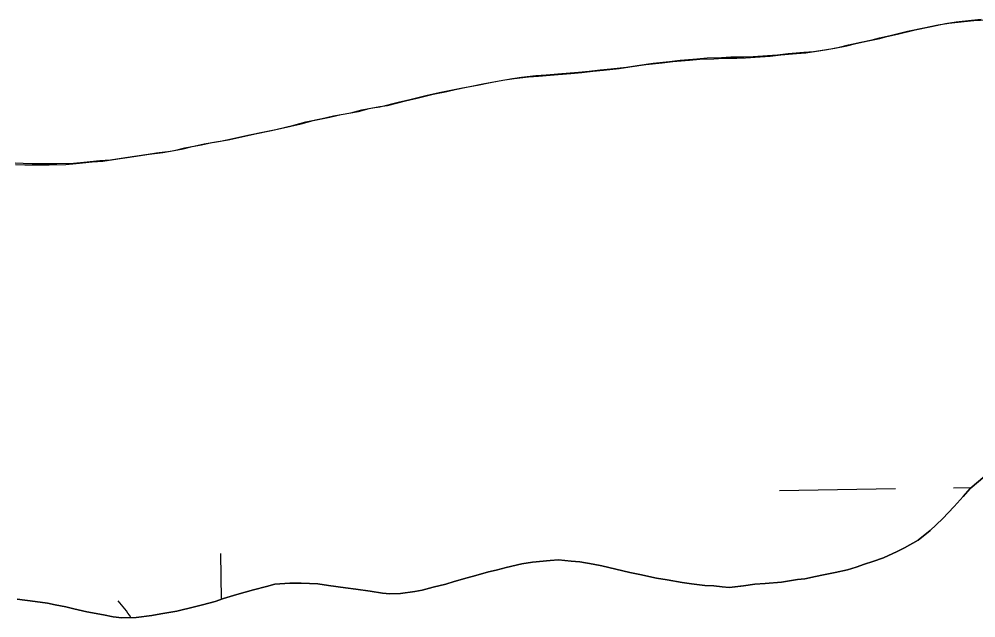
# Model space of a CAD drawing. Extents: x 3887375 to 3925618, y 296674 to 322633.
# Drawn here: x 3922766.4 to 3923030.6, y 315205.2 to 315370.5 of the extents above; entities that cross this region are included whole.
import ezdxf

# ---------------------------------------------------------------- set-up
doc = ezdxf.new("R2010")
doc.units = 0
doc.layers.add('V-TOPO-SHOR', color=7, linetype='Continuous')
doc.layers.add('V-WETL-SWMP', color=7, linetype='Continuous')

msp = doc.modelspace()

# ---------------------------------------------------------------- linework, layer by layer
at = {"layer": 'V-TOPO-SHOR'}
for points in [[(3922905.15, 315354.42), (3922909.13, 315354.89), (3922911.91, 315355.1), (3922916.24, 315355.49), (3922920.83, 315355.8), (3922923.86, 315356.1), (3922926.9, 315356.48), (3922929.84, 315356.77), (3922934.17, 315357.25), (3922937.11, 315357.63), (3922941.53, 315358.29), (3922946.03, 315358.77), (3922948.98, 315359.15), (3922953.57, 315359.55), (3922956.43, 315359.75), (3922960.33, 315359.88), (3922962.93, 315360.08), (3922966.66, 315360.04), (3922969.09, 315360.15), (3922973.07, 315360.46), (3922975.84, 315360.66), (3922978.79, 315360.95), (3922983.12, 315361.35), (3922985.72, 315361.55), (3922989.36, 315362.11), (3922991.61, 315362.48), (3922994.98, 315363.12), (3922997.49, 315363.76), (3923000.86, 315364.49), (3923004.06, 315365.13), (3923006.05, 315365.68), (3923009, 315366.32), (3923013.84, 315367.5), (3923018.34, 315368.41), (3923022.23, 315369.23), (3923025.17, 315369.7), (3923029.42, 315370.18), (3923032.1, 315370.47)], [(3922765.28, 315330.76), (3922767.53, 315330.7), (3922770.05, 315330.64), (3922773.86, 315330.6), (3922776.81, 315330.63), (3922781.41, 315330.68), (3922784.27, 315330.97), (3922788.68, 315331.45), (3922791.63, 315331.66), (3922795.78, 315332.31), (3922798.29, 315332.6), (3922802.02, 315333.16), (3922804.35, 315333.53), (3922808.17, 315334.01), (3922811.71, 315334.66), (3922814.22, 315335.29), (3922816.73, 315335.75), (3922819.59, 315336.39), (3922824.09, 315337.13), (3922827.11, 315337.77), (3922831.61, 315338.78), (3922836.11, 315339.7), (3922839.4, 315340.42), (3922844.33, 315341.61), (3922847.62, 315342.51), (3922852.2, 315343.43), (3922855.31, 315344.15), (3922860.08, 315344.99), (3922863.1, 315345.8), (3922866.04, 315346.35), (3922868.12, 315346.64), (3922873.14, 315347.91), (3922876.34, 315348.64), (3922880.75, 315349.73), (3922884.47, 315350.54), (3922886.8, 315351.09), (3922890.44, 315351.74), (3922892.95, 315352.2), (3922896.58, 315353.02), (3922899, 315353.48), (3922902.64, 315354.04), (3922905.15, 315354.42)], [(3922988.48, 315217.03), (3922991.77, 315217.67), (3922995.14, 315218.48), (3922997.56, 315219.21), (3922999.89, 315220.01), (3923002.14, 315220.73), (3923005.07, 315221.8), (3923008.87, 315223.49), (3923010.93, 315224.55), (3923014.64, 315226.67), (3923017.99, 315229.31), (3923021.42, 315232.55), (3923024.59, 315235.97), (3923027.07, 315238.68), (3923029.04, 315240.87), (3923033.07, 315244.29)], [(3922765.84, 315210.32), (3922770.87, 315209.69), (3922774.26, 315209.2), (3922776.34, 315208.79), (3922779.29, 315208.22), (3922781.55, 315207.64), (3922785.12, 315206.81), (3922789.72, 315205.99), (3922792.41, 315205.42), (3922794.75, 315205.18), (3922798.74, 315205.31), (3922803.07, 315205.79), (3922805.57, 315206.25), (3922809.99, 315207), (3922814.82, 315208.26), (3922817.07, 315208.81), (3922820.53, 315209.71), (3922822.86, 315210.52), (3922826.49, 315211.6), (3922828.82, 315212.32), (3922831.15, 315212.95), (3922834.7, 315213.86), (3922837.03, 315214.49), (3922841.19, 315214.79), (3922844.31, 315214.74), (3922848.9, 315214.62), (3922851.85, 315214.13), (3922856.54, 315213.49), (3922859.4, 315213.09), (3922863.31, 315212.52), (3922866.78, 315211.96), (3922868.78, 315211.8), (3922871.72, 315211.92), (3922875.7, 315212.49), (3922877.69, 315212.86), (3922880.71, 315213.67), (3922884.26, 315214.49), (3922886.5, 315215.21), (3922890.13, 315216.2), (3922892.55, 315216.92), (3922896.01, 315217.91), (3922898.17, 315218.37), (3922900.93, 315219.09), (3922905.26, 315220.09), (3922908.2, 315220.56), (3922913.04, 315221.05), (3922915.38, 315221.24), (3922918.85, 315220.85), (3922921.2, 315220.62), (3922924.93, 315220.05), (3922927.36, 315219.56), (3922931.18, 315218.65), (3922935.01, 315217.73), (3922937.79, 315217.16), (3922942.39, 315216.17), (3922945.34, 315215.68), (3922949.51, 315214.95), (3922952.11, 315214.54), (3922955.76, 315214.15), (3922958.27, 315214.01), (3922960.53, 315213.77), (3922962.53, 315213.53), (3922966.42, 315214.01), (3922969.53, 315214.48), (3922972.39, 315214.68), (3922976.89, 315215.08), (3922981.31, 315215.73), (3922983.39, 315215.93), (3922986.32, 315216.57), (3922988.48, 315217.03)]]:
    msp.add_lwpolyline(points, dxfattribs=at)
at = {"layer": 'V-WETL-SWMP'}
for p, q in [((3923020.15, 315368.87), (3923023.1, 315369.33)), ((3923023.1, 315369.33), (3923027.34, 315369.81)), ((3923027.34, 315369.81), (3923030.02, 315370.1)), ((3923030.02, 315370.1), (3923033.75, 315370.32)), ((3923006.92, 315365.95), (3923011.76, 315367.13)), ((3923011.76, 315367.13), (3923016.26, 315368.04)), ((3923016.26, 315368.04), (3923020.15, 315368.87)), ((3922995.41, 315363.39), (3922998.79, 315364.12)), ((3922998.79, 315364.12), (3923001.99, 315364.76)), ((3923001.99, 315364.76), (3923003.98, 315365.3)), ((3923003.98, 315365.3), (3923006.92, 315365.95)), ((3922981.04, 315360.98), (3922983.64, 315361.18)), ((3922983.64, 315361.18), (3922987.28, 315361.74)), ((3922987.28, 315361.74), (3922989.53, 315362.11)), ((3922989.53, 315362.11), (3922992.9, 315362.76)), ((3922992.9, 315362.76), (3922995.41, 315363.39)), ((3922939.45, 315357.92), (3922943.96, 315358.4)), ((3922943.96, 315358.4), (3922946.9, 315358.78)), ((3922946.9, 315358.78), (3922951.49, 315359.18)), ((3922951.49, 315359.18), (3922954.35, 315359.38)), ((3922954.35, 315359.38), (3922958.25, 315359.51)), ((3922958.25, 315359.51), (3922960.85, 315359.71)), ((3922960.85, 315359.71), (3922964.58, 315359.67)), ((3922964.58, 315359.67), (3922967.01, 315359.78)), ((3922967.01, 315359.78), (3922970.99, 315360.08)), ((3922970.99, 315360.08), (3922973.77, 315360.29)), ((3922973.77, 315360.29), (3922976.71, 315360.58)), ((3922976.71, 315360.58), (3922981.04, 315360.98)), ((3922918.75, 315355.43), (3922921.79, 315355.73)), ((3922921.79, 315355.73), (3922924.82, 315356.11)), ((3922924.82, 315356.11), (3922927.76, 315356.4)), ((3922927.76, 315356.4), (3922932.09, 315356.88)), ((3922932.09, 315356.88), (3922935.04, 315357.26)), ((3922935.04, 315357.26), (3922939.45, 315357.92)), ((3922894.5, 315352.65), (3922896.93, 315353.11)), ((3922896.93, 315353.11), (3922900.56, 315353.67)), ((3922900.56, 315353.67), (3922903.07, 315354.05)), ((3922903.07, 315354.05), (3922907.06, 315354.52)), ((3922907.06, 315354.52), (3922909.83, 315354.73)), ((3922909.83, 315354.73), (3922914.16, 315355.12)), ((3922914.16, 315355.12), (3922918.75, 315355.43)), ((3922882.39, 315350.18), (3922884.73, 315350.72)), ((3922884.73, 315350.72), (3922888.36, 315351.37)), ((3922888.36, 315351.37), (3922890.87, 315351.83)), ((3922890.87, 315351.83), (3922894.5, 315352.65)), ((3922871.06, 315347.54), (3922874.26, 315348.27)), ((3922874.26, 315348.27), (3922878.67, 315349.35)), ((3922878.67, 315349.35), (3922882.39, 315350.18)), ((3922858, 315344.62), (3922861.02, 315345.43)), ((3922861.02, 315345.43), (3922863.97, 315345.98)), ((3922863.97, 315345.98), (3922866.04, 315346.27)), ((3922866.04, 315346.27), (3922871.06, 315347.54)), ((3922845.54, 315342.14), (3922850.12, 315343.06)), ((3922850.12, 315343.06), (3922853.24, 315343.78)), ((3922853.24, 315343.78), (3922858, 315344.62)), ((3922834.04, 315339.32), (3922837.32, 315340.05)), ((3922837.32, 315340.05), (3922842.25, 315341.23)), ((3922842.25, 315341.23), (3922845.54, 315342.14)), ((3922822.01, 315336.76), (3922825.04, 315337.4)), ((3922825.04, 315337.4), (3922829.54, 315338.41)), ((3922829.54, 315338.41), (3922834.04, 315339.32)), ((3922809.64, 315334.29), (3922812.14, 315334.92)), ((3922812.14, 315334.92), (3922814.65, 315335.38)), ((3922814.65, 315335.38), (3922817.51, 315336.02)), ((3922817.51, 315336.02), (3922822.01, 315336.76)), ((3922793.71, 315331.94), (3922796.22, 315332.23)), ((3922796.22, 315332.23), (3922799.94, 315332.79)), ((3922799.94, 315332.79), (3922802.28, 315333.16)), ((3922802.28, 315333.16), (3922806.09, 315333.64)), ((3922806.09, 315333.64), (3922809.64, 315334.29)), ((3922765.45, 315330.33), (3922767.97, 315330.27)), ((3922767.97, 315330.27), (3922771.79, 315330.23)), ((3922771.79, 315330.23), (3922774.73, 315330.26)), ((3922774.73, 315330.26), (3922779.33, 315330.31)), ((3922779.33, 315330.31), (3922782.19, 315330.6)), ((3922782.19, 315330.6), (3922786.6, 315331.08)), ((3922786.6, 315331.08), (3922789.55, 315331.29)), ((3922789.55, 315331.29), (3922793.71, 315331.94)), ((3923033.07, 315244.29), (3923029.04, 315240.87)), ((3922976.39, 315240.3), (3923008.39, 315240.85)), ((3923024.38, 315241.12), (3923029.44, 315241.21)), ((3923029.04, 315240.87), (3923027.07, 315238.68)), ((3923027.07, 315238.68), (3923024.59, 315235.97)), ((3923024.59, 315235.97), (3923021.42, 315232.55)), ((3923021.42, 315232.55), (3923017.99, 315229.31)), ((3923017.99, 315229.31), (3923014.64, 315226.67)), ((3923014.64, 315226.67), (3923010.93, 315224.55)), ((3923010.93, 315224.55), (3923008.87, 315223.49)), ((3922822.29, 315210.32), (3922822.07, 315222.91)), ((3922913.04, 315221.05), (3922908.2, 315220.56)), ((3922915.38, 315221.24), (3922913.04, 315221.05)), ((3922918.85, 315220.85), (3922915.38, 315221.24)), ((3923005.07, 315221.8), (3923002.14, 315220.73)), ((3923008.87, 315223.49), (3923005.07, 315221.8)), ((3922898.17, 315218.37), (3922896.01, 315217.91)), ((3922900.93, 315219.09), (3922898.17, 315218.37)), ((3922905.26, 315220.09), (3922900.93, 315219.09)), ((3922908.2, 315220.56), (3922905.26, 315220.09)), ((3922921.2, 315220.62), (3922918.85, 315220.85)), ((3922924.93, 315220.05), (3922921.2, 315220.62)), ((3922927.36, 315219.56), (3922924.93, 315220.05)), ((3922931.18, 315218.65), (3922927.36, 315219.56)), ((3922935.01, 315217.73), (3922931.18, 315218.65)), ((3922995.14, 315218.48), (3922991.77, 315217.67)), ((3922997.56, 315219.21), (3922995.14, 315218.48)), ((3922999.89, 315220.01), (3922997.56, 315219.21)), ((3923002.14, 315220.73), (3922999.89, 315220.01)), ((3922890.13, 315216.2), (3922886.5, 315215.21)), ((3922892.55, 315216.92), (3922890.13, 315216.2)), ((3922896.01, 315217.91), (3922892.55, 315216.92)), ((3922937.79, 315217.16), (3922935.01, 315217.73)), ((3922942.39, 315216.17), (3922937.79, 315217.16)), ((3922945.34, 315215.68), (3922942.39, 315216.17)), ((3922981.31, 315215.73), (3922976.89, 315215.08)), ((3922983.38, 315215.93), (3922981.31, 315215.73)), ((3922986.32, 315216.57), (3922983.38, 315215.93)), ((3922988.48, 315217.02), (3922986.32, 315216.57)), ((3922991.77, 315217.67), (3922988.48, 315217.02)), ((3922834.7, 315213.85), (3922831.15, 315212.95)), ((3922837.03, 315214.49), (3922834.7, 315213.85)), ((3922841.19, 315214.79), (3922837.03, 315214.49)), ((3922844.31, 315214.74), (3922841.19, 315214.79)), ((3922848.9, 315214.62), (3922844.31, 315214.74)), ((3922851.85, 315214.13), (3922848.9, 315214.62)), ((3922856.54, 315213.49), (3922851.85, 315214.13)), ((3922859.4, 315213.09), (3922856.54, 315213.49)), ((3922863.31, 315212.52), (3922859.4, 315213.09)), ((3922880.71, 315213.67), (3922877.69, 315212.86)), ((3922884.26, 315214.49), (3922880.71, 315213.67)), ((3922886.5, 315215.21), (3922884.26, 315214.49)), ((3922949.51, 315214.95), (3922945.34, 315215.68)), ((3922952.11, 315214.54), (3922949.51, 315214.95)), ((3922955.76, 315214.15), (3922952.11, 315214.54)), ((3922958.27, 315214.01), (3922955.76, 315214.15)), ((3922960.53, 315213.77), (3922958.27, 315214.01)), ((3922962.52, 315213.53), (3922960.53, 315213.77)), ((3922966.42, 315214.01), (3922962.52, 315213.53)), ((3922969.53, 315214.48), (3922966.42, 315214.01)), ((3922972.39, 315214.68), (3922969.53, 315214.48)), ((3922976.89, 315215.08), (3922972.39, 315214.68)), ((3922822.86, 315210.52), (3922820.53, 315209.71)), ((3922826.49, 315211.6), (3922822.86, 315210.52)), ((3922828.82, 315212.32), (3922826.49, 315211.6)), ((3922831.15, 315212.95), (3922828.82, 315212.32)), ((3922866.78, 315211.96), (3922863.31, 315212.52)), ((3922868.78, 315211.8), (3922866.78, 315211.96)), ((3922871.72, 315211.92), (3922868.78, 315211.8)), ((3922875.7, 315212.49), (3922871.72, 315211.92)), ((3922877.69, 315212.86), (3922875.7, 315212.49)), ((3922770.87, 315209.68), (3922765.84, 315210.32)), ((3922774.26, 315209.2), (3922770.87, 315209.68)), ((3922776.34, 315208.79), (3922774.26, 315209.2)), ((3922779.29, 315208.22), (3922776.34, 315208.79)), ((3922781.55, 315207.64), (3922779.29, 315208.22)), ((3922814.83, 315208.26), (3922809.99, 315207)), ((3922817.07, 315208.81), (3922814.83, 315208.26)), ((3922820.53, 315209.71), (3922817.07, 315208.81)), ((3922785.12, 315206.81), (3922781.55, 315207.64)), ((3922789.72, 315205.99), (3922785.12, 315206.81)), ((3922792.41, 315205.42), (3922789.72, 315205.99)), ((3922794.75, 315205.18), (3922792.41, 315205.42)), ((3922798.74, 315205.31), (3922794.75, 315205.18)), ((3922803.07, 315205.79), (3922798.74, 315205.31)), ((3922805.57, 315206.25), (3922803.07, 315205.79)), ((3922809.99, 315207), (3922805.57, 315206.25))]:
    msp.add_line(p, q, dxfattribs=at)
msp.add_arc((3922767.45, 315186.44), 35.25, 32.2864, 41.7552, dxfattribs=at)

doc.saveas('drawing.dxf')
